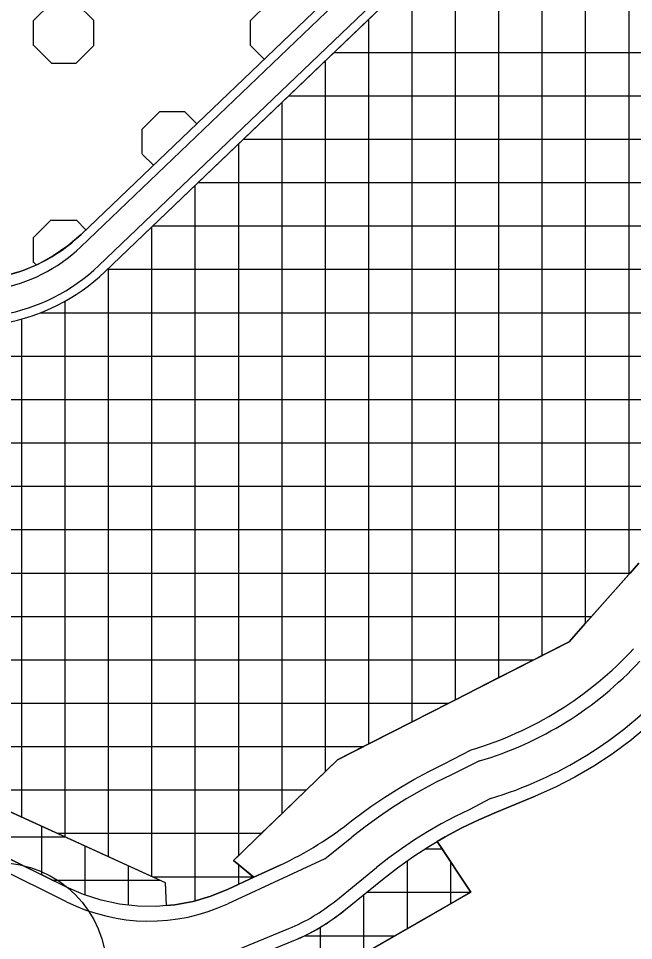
# Model space of a CAD drawing. Extents: x 427903 to 430077, y 4477233 to 4480385.
# Drawn here: x 428970.2 to 429112, y 4478258.8 to 4478471.3 of the extents above; entities that cross this region are included whole.
import ezdxf

# ---------------------------------------------------------------- set-up
doc = ezdxf.new("R2010")
doc.units = 0
for name, color, linetype in [('ADAKENARI', 7, 'Continuous'), ('KALDIRIM', 7, 'Continuous'), ('KD_KAV_DA', 7, 'Continuous'), ('PL_AYA_AGACLANDIRIL', 7, 'Continuous'), ('PL_K_TALI_IS_MRK', 7, 'Continuous'), ('PL_KON_MEV_150', 7, 'Continuous'), ('TR_AGACALANI', 7, 'Continuous'), ('TR_AZYOGUNKONUT', 7, 'Continuous'), ('TR_TALIISMERK', 7, 'Continuous')]:
    doc.layers.add(name, color=color, linetype=linetype)

msp = doc.modelspace()

# ---------------------------------------------------------------- linework, layer by layer
at = {"layer": 'ADAKENARI'}
for p, q in [((429107.76, 4478539.32), (428984.61, 4478421.51)), ((428990.08, 4478412.91), (429113.96, 4478531.41)), ((429097.11, 4478327.63), (429113.2, 4478345.72)), ((429043.72, 4478300.4), (429097.11, 4478327.63)), ((429115.01, 4478307.98), (429111.11, 4478304.76)), ((428935.21, 4478303.5), (429004.02, 4478272.11)), ((429110.07, 4478303.98), (429107.05, 4478301.75)), ((429111.11, 4478304.76), (429110.07, 4478303.98)), ((429068.32, 4478299.48), (429074.53, 4478302.73)), ((429107.05, 4478301.75), (429102.82, 4478298.96)), ((429019.71, 4478277.19), (429043.72, 4478300.4)), ((429064.8, 4478297.75), (429068.32, 4478299.48)), ((429102.82, 4478298.96), (429098.46, 4478296.41)), ((429061.34, 4478295.89), (429064.8, 4478297.75)), ((429057.95, 4478293.92), (429061.34, 4478295.89)), ((429098.46, 4478296.41), (429093.96, 4478294.1)), ((429054.63, 4478291.83), (429057.95, 4478293.92)), ((429093.96, 4478294.1), (429089.34, 4478292.03)), ((429051.39, 4478289.63), (429054.63, 4478291.83)), ((429080.35, 4478288.32), (429089.34, 4478292.03)), ((429047.26, 4478286.62), (429051.39, 4478289.63)), ((428981.24, 4478271.06), (428946.93, 4478288.02)), ((429072.4, 4478284.72), (429076.34, 4478286.61)), ((429076.34, 4478286.61), (429080.35, 4478288.32)), ((429068.55, 4478282.67), (429072.4, 4478284.72)), ((429066.7, 4478281.58), (429068.55, 4478282.67)), ((429061.12, 4478278.07), (429064.79, 4478280.45)), ((429064.79, 4478280.45), (429066.7, 4478281.58)), ((429074.47, 4478269.9), (429066.7, 4478281.58)), ((429057.56, 4478275.54), (429061.12, 4478278.07)), ((429024.43, 4478273.34), (429019.71, 4478277.19)), ((429030.51, 4478276.16), (429024.43, 4478273.34)), ((429054.12, 4478272.86), (429057.56, 4478275.54)), ((429004.02, 4478272.11), (429004.23, 4478266.82)), ((429024.43, 4478273.34), (429018.51, 4478270.59)), ((429045.2, 4478265.62), (429054.12, 4478272.86)), ((428985.16, 4478269.36), (428981.24, 4478271.06)), ((428989.24, 4478268.05), (428985.16, 4478269.36)), ((428987.32, 4478219.89), (429074.47, 4478269.9)), ((429018.51, 4478270.59), (429014.54, 4478268.99)), ((428993.42, 4478267.15), (428989.24, 4478268.05)), ((428997.68, 4478266.67), (428993.42, 4478267.15)), ((429010.43, 4478267.78), (429006.22, 4478266.99)), ((429014.54, 4478268.99), (429010.43, 4478267.78)), ((429001.96, 4478266.62), (428997.68, 4478266.67)), ((429004.23, 4478266.82), (429001.96, 4478266.62)), ((429006.22, 4478266.99), (429004.23, 4478266.82))]:
    msp.add_line(p, q, dxfattribs=at)
for centre, radius, start, end in [((428958.35, 4478448.96), 37.98, 246.242, 313.7303), ((428958.98, 4478445.42), 45, 246.1048, 313.7303), ((429051.02, 4478382.32), 82.99, 286.4515, 317.2762), ((428996.92, 4478348.6), 79.85, 294.8783, 309.0839), ((429016.2, 4478301.33), 46, 292.2943, 309.0839)]:
    msp.add_arc(centre, radius, start, end, dxfattribs=at)
at = {"layer": 'KALDIRIM'}
for p, q in [((429109.14, 4478537.87), (428984.55, 4478418.69)), ((429113.29, 4478533.54), (428988.7, 4478414.35)), ((429076.43, 4478300.16), (429069.98, 4478296.95)), ((429069.98, 4478296.95), (429066.5, 4478295.25)), ((429066.5, 4478295.25), (429063.07, 4478293.42)), ((429063.07, 4478293.42), (429059.72, 4478291.48)), ((429059.72, 4478291.48), (429056.43, 4478289.42)), ((429078.98, 4478291.53), (429074.07, 4478288.93)), ((429056.43, 4478289.42), (429053.21, 4478287.24)), ((429074.07, 4478288.93), (429070.83, 4478287.35)), ((428981.26, 4478267.7), (428942.56, 4478286.84)), ((429053.21, 4478287.24), (429050.08, 4478284.96)), ((429070.83, 4478287.35), (429067.64, 4478285.66)), ((429050.08, 4478284.96), (429047.02, 4478282.56)), ((429067.64, 4478285.66), (429064.51, 4478283.86)), ((429040.8, 4478277.63), (429047.02, 4478282.56)), ((429061.45, 4478281.95), (429058.46, 4478279.93)), ((429064.51, 4478283.86), (429061.45, 4478281.95)), ((429058.46, 4478279.93), (429055.54, 4478277.8)), ((429055.54, 4478277.8), (429052.7, 4478275.58)), ((429040.8, 4478277.63), (429018.4, 4478267.24)), ((429043.31, 4478267.95), (429052.7, 4478275.58)), ((428993.18, 4478245.42), (429032.51, 4478261.54))]:
    msp.add_line(p, q, dxfattribs=at)
for centre, radius, start, end in [((428958.97, 4478445.42), 37, 246.2141, 313.7303), ((428958.98, 4478445.42), 43, 246.1318, 313.7303), ((429053.21, 4478378.8), 82, 286.4515, 317.2762), ((429053.21, 4478378.8), 91, 286.4515, 317.2762), ((429000.31, 4478306.25), 43, 243.6887, 294.8783), ((429016.2, 4478301.33), 43, 292.2943, 309.0839)]:
    msp.add_arc(centre, radius, start, end, dxfattribs=at)
at = {"layer": 'KD_KAV_DA'}
msp.add_circle((428965.53, 4478251.71), 25, dxfattribs=at)
at = {"layer": 'PL_AYA_AGACLANDIRIL'}
msp.add_lwpolyline([(429211.2, 4478566.25), (429176.2, 4478566.5), (429169.92, 4478566.34), (429163.65, 4478565.79), (429157.43, 4478564.82), (429151.29, 4478563.47), (429145.25, 4478561.72), (429139.33, 4478559.59), (429133.56, 4478557.08), (429127.97, 4478554.2), (429122.57, 4478550.98), (429117.38, 4478547.41), (429112.44, 4478543.52), (429107.76, 4478539.32), (428984.61, 4478421.51), (428981.52, 4478418.86), (428978.17, 4478416.56), (428974.6, 4478414.62), (428970.84, 4478413.08), (428966.93, 4478411.95)], dxfattribs=at)
at = {"layer": 'PL_K_TALI_IS_MRK'}
for points in [[(429113.96, 4478531.41), (428990.08, 4478412.91)], [(428935.21, 4478303.5), (429004.02, 4478272.11), (429004.23, 4478266.82), (429006.22, 4478266.99), (429010.43, 4478267.78), (429014.54, 4478268.99), (429018.51, 4478270.59), (429024.43, 4478273.34), (429024.26, 4478273.48), (429020.94, 4478276.19), (429019.71, 4478277.19), (429020.94, 4478278.38), (429026.21, 4478283.48), (429030.94, 4478288.05), (429036.55, 4478293.48), (429040.94, 4478297.72), (429043.72, 4478300.4), (429049.75, 4478303.48), (429050.94, 4478304.08), (429060.94, 4478309.18), (429069.36, 4478313.48), (429070.94, 4478314.28), (429080.94, 4478319.38), (429088.97, 4478323.48), (429090.94, 4478324.48), (429097.11, 4478327.63), (429100.94, 4478331.94), (429102.31, 4478333.48), (429110.94, 4478343.18), (429111.2, 4478343.48), (429113.2, 4478345.72)], [(429113.2, 4478345.72), (429111.2, 4478343.48), (429110.94, 4478343.18), (429102.31, 4478333.48), (429100.94, 4478331.94), (429097.11, 4478327.63), (429090.94, 4478324.48), (429088.97, 4478323.48), (429080.94, 4478319.38), (429070.94, 4478314.28), (429069.36, 4478313.48), (429060.94, 4478309.18), (429050.94, 4478304.08), (429049.75, 4478303.48), (429043.72, 4478300.4), (429040.94, 4478297.72), (429036.55, 4478293.48), (429030.94, 4478288.05), (429026.21, 4478283.48), (429020.94, 4478278.38), (429019.71, 4478277.19), (429020.94, 4478276.19), (429024.26, 4478273.48), (429024.43, 4478273.34), (429030.51, 4478276.16)], [(428933.8, 4478304.14), (429004.02, 4478272.11), (429004.23, 4478266.82), (429001.96, 4478266.62), (428997.68, 4478266.67), (428993.42, 4478267.15), (428989.24, 4478268.05), (428985.16, 4478269.36), (428981.24, 4478271.06), (428946.93, 4478288.02)], [(429047.26, 4478286.62), (429051.39, 4478289.63), (429054.63, 4478291.83), (429057.95, 4478293.92), (429061.34, 4478295.89), (429064.8, 4478297.75), (429068.32, 4478299.48), (429074.53, 4478302.73)]]:
    msp.add_lwpolyline(points, dxfattribs=at)
msp.add_lwpolyline([(429074.47, 4478269.9), (428987.32, 4478219.89), (428979.83, 4478229.65), (428981.36, 4478231.88), (428983.91, 4478234.86), (428986.76, 4478237.55), (428989.87, 4478239.93), (428993.22, 4478241.97), (428996.76, 4478243.64), (429033.65, 4478258.77), (429035.19, 4478259.43), (429036.71, 4478260.16), (429038.21, 4478260.94), (429039.67, 4478261.77), (429041.11, 4478262.66), (429042.51, 4478263.59), (429043.87, 4478264.58), (429045.2, 4478265.62), (429054.12, 4478272.86), (429057.56, 4478275.54), (429061.12, 4478278.07), (429064.79, 4478280.45), (429066.7, 4478281.58)], close=True, dxfattribs=at)
for centre, radius, start, end in [((428958.98, 4478445.42), 45, 246.1048, 313.7303), ((429051.02, 4478382.32), 82.99, 286.4515, 317.2762), ((428996.92, 4478348.6), 79.85, 294.8783, 309.0839)]:
    msp.add_arc(centre, radius, start, end, dxfattribs=at)
at = {"layer": 'PL_KON_MEV_150'}
msp.add_lwpolyline([(429131.77, 4478325.32), (429122.26, 4478315.03), (429118.73, 4478311.4), (429115.01, 4478307.98), (429111.11, 4478304.76), (429110.07, 4478303.98), (429107.05, 4478301.75), (429102.82, 4478298.96), (429098.46, 4478296.41), (429093.96, 4478294.1), (429089.34, 4478292.03), (429080.35, 4478288.32), (429076.34, 4478286.61), (429072.4, 4478284.72), (429068.55, 4478282.67), (429066.7, 4478281.58), (429067.82, 4478279.89), (429069.83, 4478276.87), (429074.47, 4478269.9), (429069.83, 4478267.24), (429059.83, 4478261.5), (429057.03, 4478259.89), (429049.83, 4478255.76)], dxfattribs=at)
at = {"layer": 'TR_AGACALANI'}
for p, q in [((428973.66, 4478470.8), (428977.72, 4478474.85)), ((428987.52, 4478470.79), (428983.46, 4478474.85)), ((429023.66, 4478470.8), (429027.72, 4478474.85)), ((428973.66, 4478465.06), (428973.66, 4478470.8)), ((428987.52, 4478465.06), (428987.52, 4478470.8)), ((429023.66, 4478465.06), (429023.66, 4478470.8)), ((428977.74, 4478460.98), (428973.68, 4478465.03)), ((428983.48, 4478460.98), (428987.54, 4478465.03)), ((429026.82, 4478461.89), (429023.68, 4478465.03)), ((428977.74, 4478460.98), (428983.48, 4478460.98)), ((428998.66, 4478445.8), (429002.72, 4478449.86)), ((429011.28, 4478447.03), (429008.46, 4478449.85)), ((429002.74, 4478449.84), (429008.48, 4478449.84)), ((428998.66, 4478440.06), (428998.66, 4478445.8)), ((429001.27, 4478437.45), (428998.68, 4478440.04)), ((428973.66, 4478420.8), (428977.72, 4478424.86)), ((428977.74, 4478424.84), (428983.48, 4478424.84)), ((428985.73, 4478422.58), (428983.46, 4478424.85)), ((428973.66, 4478415.06), (428973.66, 4478420.8)), ((428974.24, 4478414.48), (428973.68, 4478415.04))]:
    msp.add_line(p, q, dxfattribs=at)
at = {"layer": 'TR_AZYOGUNKONUT'}
for points in [[(429131.77, 4478325.32), (429122.26, 4478315.03), (429118.73, 4478311.4), (429115.01, 4478307.98), (429111.11, 4478304.76), (429110.07, 4478303.98), (429107.05, 4478301.75), (429102.82, 4478298.96), (429098.46, 4478296.41), (429093.96, 4478294.1), (429089.34, 4478292.03), (429080.35, 4478288.32), (429076.34, 4478286.61), (429072.4, 4478284.72), (429068.55, 4478282.67), (429066.7, 4478281.58), (429067.82, 4478279.89), (429069.83, 4478276.87), (429074.47, 4478269.9), (429069.83, 4478267.24)], [(429069.83, 4478267.24), (429059.83, 4478261.5), (429057.03, 4478259.89), (429049.83, 4478255.76)]]:
    msp.add_lwpolyline(points, dxfattribs=at)
at = {"layer": 'TR_TALIISMERK'}
for p, q in [((429110.94, 4478343.18), (429110.94, 4478528.52)), ((429100.94, 4478331.94), (429100.94, 4478518.96)), ((429090.94, 4478324.48), (429090.94, 4478509.39)), ((429080.94, 4478319.38), (429080.94, 4478499.83)), ((429070.94, 4478314.28), (429070.94, 4478490.26)), ((429060.94, 4478309.18), (429060.94, 4478480.69)), ((429050.94, 4478304.08), (429050.94, 4478471.13)), ((429042.94, 4478463.48), (429188.93, 4478463.48)), ((429040.94, 4478297.72), (429040.94, 4478461.56)), ((429030.94, 4478288.05), (429030.94, 4478451.99)), ((429032.49, 4478453.48), (429184.65, 4478453.48)), ((429022.04, 4478443.48), (429180.36, 4478443.48)), ((429020.94, 4478278.38), (429020.94, 4478442.43)), ((429010.94, 4478267.93), (429010.94, 4478432.86)), ((429011.58, 4478433.48), (429176.08, 4478433.48)), ((429000.94, 4478273.52), (429000.94, 4478423.3)), ((429001.13, 4478423.48), (429171.79, 4478423.48)), ((428990.94, 4478278.08), (428990.94, 4478413.73)), ((428990.68, 4478413.48), (429167.5, 4478413.48)), ((428980.94, 4478282.64), (428980.94, 4478406.19)), ((428975.15, 4478403.48), (429163.22, 4478403.48)), ((428970.94, 4478287.2), (428970.94, 4478402.09)), ((428669.75, 4478393.48), (429158.93, 4478393.48)), ((428654.1, 4478383.48), (429154.4, 4478383.48)), ((428629.17, 4478373.48), (429149.71, 4478373.48)), ((428824.07, 4478363.48), (429145.01, 4478363.48)), ((428833.22, 4478353.48), (429117.9, 4478353.48)), ((428833.22, 4478353.48), (429117.9, 4478353.48)), ((428842.37, 4478343.48), (429111.2, 4478343.48)), ((428842.37, 4478343.48), (429111.2, 4478343.48)), ((428887.27, 4478333.48), (429102.31, 4478333.48)), ((428887.27, 4478333.48), (429102.31, 4478333.48)), ((428927.16, 4478323.48), (429088.97, 4478323.48)), ((428931.19, 4478313.48), (429069.36, 4478313.48)), ((428935.26, 4478303.48), (429049.75, 4478303.48)), ((428957.18, 4478293.48), (429036.55, 4478293.48)), ((428975.56, 4478273.87), (428975.56, 4478285.09)), ((428957.7, 4478282.7), (428980.82, 4478282.7)), ((428979.11, 4478283.48), (429026.21, 4478283.48)), ((428985.56, 4478269.23), (428985.56, 4478280.53)), ((429063.93, 4478279.89), (429067.82, 4478279.89)), ((428995.56, 4478266.91), (428995.56, 4478275.97)), ((429020.94, 4478271.72), (429020.94, 4478276.19)), ((429059.83, 4478261.5), (429059.83, 4478277.16)), ((429069.83, 4478267.24), (429069.83, 4478276.87)), ((429001.03, 4478273.48), (429024.26, 4478273.48)), ((428977.93, 4478272.7), (429002.74, 4478272.7)), ((429049.83, 4478255.76), (429049.83, 4478269.38)), ((429050.46, 4478269.89), (429074.46, 4478269.89)), ((429039.83, 4478250.02), (429039.83, 4478261.87)), ((429036.16, 4478259.89), (429057.03, 4478259.89))]:
    msp.add_line(p, q, dxfattribs=at)
for points in [[(429113.2, 4478345.72), (429111.2, 4478343.48), (429110.94, 4478343.18), (429102.31, 4478333.48), (429100.94, 4478331.94), (429097.11, 4478327.63), (429090.94, 4478324.48), (429088.97, 4478323.48), (429080.94, 4478319.38), (429070.94, 4478314.28), (429069.36, 4478313.48), (429060.94, 4478309.18), (429050.94, 4478304.08), (429049.75, 4478303.48), (429043.72, 4478300.4), (429040.94, 4478297.72), (429036.55, 4478293.48), (429030.94, 4478288.05), (429026.21, 4478283.48), (429020.94, 4478278.38), (429019.71, 4478277.19), (429020.94, 4478276.19), (429024.26, 4478273.48), (429024.43, 4478273.34), (429030.51, 4478276.16)], [(429047.26, 4478286.62), (429051.39, 4478289.63), (429054.63, 4478291.83), (429057.95, 4478293.92), (429061.34, 4478295.89), (429064.8, 4478297.75), (429068.32, 4478299.48), (429074.53, 4478302.73)]]:
    msp.add_lwpolyline(points, dxfattribs=at)
for centre, radius, start, end in [((429051.02, 4478382.32), 82.99, 286.4515, 317.2762), ((428996.92, 4478348.6), 79.85, 294.8783, 309.0839)]:
    msp.add_arc(centre, radius, start, end, dxfattribs=at)

doc.saveas('drawing.dxf')
